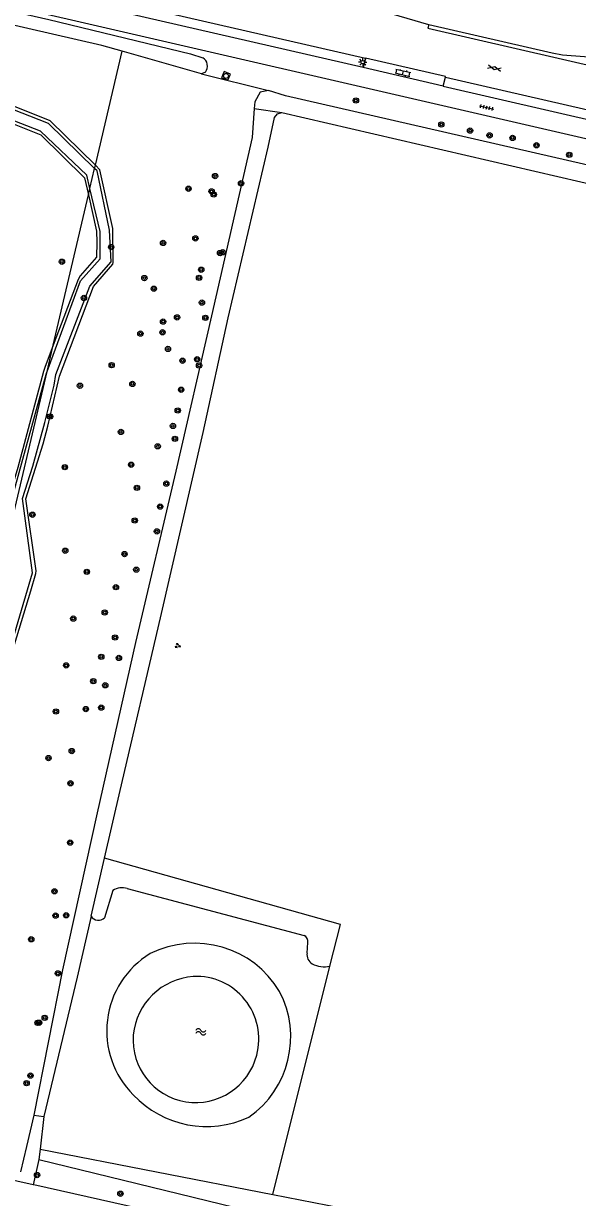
# Model space of a CAD drawing. Extents: x 128999 to 131010, y 395498 to 399007.
# Drawn here: x 129482.9 to 129566.3, y 396801.6 to 396978.2 of the extents above; entities that cross this region are included whole.
import ezdxf

# ---------------------------------------------------------------- set-up
doc = ezdxf.new("R2010")
doc.units = 0
for name, color, linetype in [('gg-afsc-draadraster', 7, 'Continuous'), ('gg-afsc-lijn draadraster', 7, 'Continuous'), ('gg-knt-bronhoudergrens', 7, 'Continuous'), ('gg-knt-onverhard', 7, 'Continuous'), ('gg-knt-verharding', 7, 'Continuous'), ('gg-kntw-bovenkant insteek waterloop', 7, 'Continuous'), ('gg-kntw-waterlijn', 7, 'Continuous'), ('gt-grn-groengrens', 7, 'Continuous'), ('gt-grn-vlakafsluiter', 7, 'Continuous'), ('gt-grn-weggrens', 7, 'Continuous'), ('gt-symb-boom', 7, 'Continuous'), ('gt-symb-gesloten verharding', 7, 'Continuous'), ('gt-symb-groenvak', 7, 'Continuous'), ('gt-symb-klinker verharding', 7, 'Continuous'), ('gt-symb-lichtmast', 7, 'Continuous'), ('gt-symb-rioolschacht', 7, 'Continuous'), ('gt-symb-tegel verharding', 7, 'Continuous'), ('gt-symb-watersymbool', 7, 'Continuous'), ('gx-grn-maaiveld', 7, 'Continuous')]:
    doc.layers.add(name, color=color, linetype=linetype)

# ---------------------------------------------------------------- blocks, each defined once
blk = doc.blocks.new('gt0-BOOM')
at = {"layer": 'gt-symb-boom'}
for radius in [0.4, 0.2]:
    blk.add_circle((0, 0), radius, dxfattribs=at)
blk = doc.blocks.new('gt0-GRVAK')
at = {"layer": 'gt-symb-groenvak'}
for p, q in [((-0.11, 0.19), (-0.23, 0.24)), ((-0.18, 0.15), (0.09, 0.15)), ((-0.09, 0.21), (-0.16, 0.32)), ((-0.05, 0.21), (-0.05, 0.39)), ((0, 0.21), (0.06, 0.32)), ((0.01, 0.19), (0.13, 0.24)), ((0.26, -0.05), (0.2, 0.06)), ((0.31, -0.05), (0.31, 0.13)), ((0.35, -0.05), (0.41, 0.06)), ((-0.24, -0.23), (-0.36, -0.18)), ((-0.32, -0.26), (-0.05, -0.26)), ((-0.23, -0.21), (-0.29, -0.1)), ((-0.18, -0.2), (-0.18, -0.02)), ((-0.14, -0.21), (-0.07, -0.1)), ((-0.12, -0.23), (0, -0.18)), ((0.24, -0.07), (0.12, -0.02)), ((0.17, -0.11), (0.44, -0.11)), ((0.37, -0.07), (0.49, -0.02))]:
    blk.add_line(p, q, dxfattribs=at)
blk = doc.blocks.new('gt0-RS')
at = {"layer": 'gt-symb-rioolschacht'}
blk.add_lwpolyline([(-0.5, -0.5), (0.5, -0.5), (0.5, 0.5), (-0.5, 0.5)], close=True, dxfattribs=at)
blk.add_circle((0, 0), 0.375, dxfattribs=at)
blk = doc.blocks.new('gt0-LMAST')
at = {"layer": 'gt-symb-lichtmast'}
for p, q in [((-0.18, 0.17), (-0.45, 0.44)), ((-0.01, 0.25), (-0.01, 0.62)), ((0.17, 0.17), (0.44, 0.44)), ((-0.26, 0), (-0.63, 0)), ((-0.18, -0.18), (-0.45, -0.45)), ((-0.01, -0.25), (-0.01, -0.63)), ((0.44, -0.45), (0.17, -0.18)), ((0.24, 0), (0.62, 0))]:
    blk.add_line(p, q, dxfattribs=at)
blk.add_circle((-0.01, 0), 0.25, dxfattribs=at)
blk = doc.blocks.new('gt0-KL1')
at = {"layer": 'gt-symb-klinker verharding'}
for p, q in [((-1.15, 0.3), (1.15, 0.3)), ((-1, -0.3), (-1, 0.3)), ((-0.5, 0.3), (-0.5, 0.45)), ((0, -0.3), (0, 0.3)), ((0.5, 0.3), (0.5, 0.45)), ((1, -0.3), (1, 0.3)), ((-1.15, -0.3), (1.15, -0.3)), ((-0.5, -0.45), (-0.5, -0.3)), ((0.5, -0.45), (0.5, -0.3))]:
    blk.add_line(p, q, dxfattribs=at)
blk = doc.blocks.new('gt0-GESVH1')
at = {"layer": 'gt-symb-gesloten verharding'}
for p, q in [((-0.99, -0.26), (0.01, 0.24)), ((0.01, -0.26), (-0.99, 0.24)), ((0.01, 0.24), (1.01, -0.26)), ((1.01, 0.24), (0.01, -0.26))]:
    blk.add_line(p, q, dxfattribs=at)
blk = doc.blocks.new('gt0-TEG1')
at = {"layer": 'gt-symb-tegel verharding'}
for p, q in [((-1.12, 0), (1.12, 0)), ((-0.9, -0.25), (-0.9, 0.25)), ((-0.45, -0.25), (-0.45, 0.25)), ((0, -0.25), (0, 0.25)), ((0.45, -0.25), (0.45, 0.25)), ((0.9, -0.25), (0.9, 0.25))]:
    blk.add_line(p, q, dxfattribs=at)
blk = doc.blocks.new('gt0-WA')
at = {"layer": 'gt-symb-watersymbool'}
for centre, start, end in [((-0.32, 0.02), 28.0725, 151.9275), ((0.43, 0.42), 208.0725, 331.9275), ((-0.32, -0.43), 28.0725, 151.9275), ((0.43, -0.03), 208.0725, 331.9275)]:
    blk.add_arc(centre, 0.425, start, end, dxfattribs=at)

msp = doc.modelspace()

# ---------------------------------------------------------------- linework, layer by layer
at = {"layer": 'gg-afsc-draadraster'}
for p, q in [((129486, 396813.76), (129485.43, 396808.89)), ((129485.43, 396808.89), (129485.24, 396807.3))]:
    msp.add_line(p, q, dxfattribs=at)
msp.add_lwpolyline([(129485.24, 396807.3), (129538.08, 396794.43), (129575.34, 396785.89), (129576.56, 396791.14)], dxfattribs=at)
at = {"layer": 'gg-afsc-lijn draadraster'}
msp.add_line((129486, 396813.76), (129485.43, 396808.89), dxfattribs=at)
at = {"layer": 'gg-knt-bronhoudergrens'}
for p, q in [((129484.48, 396813.99), (129483.38, 396809.29)), ((129483.38, 396809.29), (129482.49, 396805.46)), ((129485.43, 396808.89), (129520.46, 396802.07)), ((129520.46, 396802.07), (129576.56, 396791.14))]:
    msp.add_line(p, q, dxfattribs=at)
at = {"layer": 'gg-knt-onverhard'}
msp.add_line((129484.39, 396803.53), (129459.14, 396809.13), dxfattribs=at)
msp.add_lwpolyline([(129615.97, 396944.83), (129614.51, 396936.25), (129606.89, 396904.89), (129592.25, 396841.98), (129579.9, 396789.66), (129575.66, 396783.69), (129573.42, 396783.51), (129522.17, 396795.02), (129484.49, 396803.5), (129484.39, 396803.53)], dxfattribs=at)
at = {"layer": 'gg-knt-verharding'}
for p, q in [((129534.41, 396972.89), (129398.86, 397004.08)), ((129534.41, 396972.89), (129534.08, 396971.54)), ((129546.1, 396968.77), (129534.08, 396971.54)), ((129546.1, 396968.77), (129546.43, 396970.11)), ((129546.43, 396970.11), (129604.08, 396956.81)), ((129546.1, 396968.77), (129603.77, 396955.47))]:
    msp.add_line(p, q, dxfattribs=at)
for points in [[(129534.08, 396971.54), (129489.64, 396981.79), (129398.56, 397002.69)], [(129614.97, 396949.91), (129490.14, 396978.7), (129397.24, 397000), (129392.68, 397001.06)], [(129543.92, 396977.96), (129543.8, 396977.49), (129583.67, 396968.31)], [(129584.43, 396971.7), (129582.56, 396972), (129564.05, 396973.43), (129562.49, 396973.69), (129543.92, 396977.96)], [(129546.43, 396970.11), (129546.45, 396970.18), (129534.42, 396972.95), (129534.41, 396972.89)]]:
    msp.add_lwpolyline(points, dxfattribs=at)
at = {"layer": 'gg-kntw-bovenkant insteek waterloop'}
for p, q in [((129509.73, 396970.62), (129497.77, 396974.01)), ((129510.3, 396970.88), (129509.73, 396970.62)), ((129522.37, 396967.29), (129519.8, 396968.12)), ((129605.04, 396948.32), (129522.37, 396967.29)), ((129521.8, 396964.81), (129601.81, 396946.2)), ((129484.48, 396813.99), (129486, 396813.76))]:
    msp.add_line(p, q, dxfattribs=at)
for points in [[(129398.72, 396998.47), (129405.04, 396997.45), (129434.83, 396990.6), (129486.74, 396978.77), (129508.08, 396973.62), (129509.91, 396973.02)], [(129497.77, 396974.01), (129494.74, 396974.87), (129418, 396992.51), (129404.36, 396995.46), (129398.33, 396996.84)], [(129519.8, 396968.12), (129518.53, 396967.84), (129517.74, 396966.39), (129517.67, 396965.41)], [(129517.67, 396965.41), (129517.35, 396961.03), (129511.22, 396934.22)], [(129513.76, 396933.93), (129519.76, 396959.59), (129520.71, 396964.06), (129521.17, 396964.6), (129521.8, 396964.81)], [(129511.22, 396934.22), (129505.86, 396910.83), (129499.81, 396885.06), (129494.03, 396859.48), (129488.78, 396835.82), (129484.48, 396813.99)], [(129495.12, 396852.64), (129497.48, 396862.81), (129503.56, 396888.76), (129509.97, 396916.67), (129513.76, 396933.93)]]:
    msp.add_lwpolyline(points, dxfattribs=at)
for centre, radius, start, end in [((129509.19, 396971.78), 1.43, 320.959, 59.8628), ((129509.06, 396826.67), 13.6, 121.2999, 225.0467), ((129508.65, 396824.86), 14.99, 31.0858, 116.3459), ((129508.4, 396825.77), 14.76, 305.0084, 27.5584), ((129510.49, 396827.39), 15.12, 223.1304, 294.9554)]:
    msp.add_arc(centre, radius, start, end, dxfattribs=at)
at = {"layer": 'gg-kntw-waterlijn'}
for centre, radius, start, end in [((129509.17, 396825.09), 9.77, 93.9789, 174.3496), ((129508.94, 396825.44), 9.41, 345.1594, 92.7365), ((129508.87, 396825.33), 9.45, 175.6025, 345.898)]:
    msp.add_arc(centre, radius, start, end, dxfattribs=at)
at = {"layer": 'gt-grn-groengrens'}
for p, q in [((129493.75, 396956.86), (129497.77, 396974.01)), ((129509.73, 396970.62), (129519.8, 396968.12)), ((129493.64, 396956.38), (129493.75, 396956.86)), ((129492.94, 396953.37), (129493.64, 396956.38)), ((129492.71, 396952.39), (129492.94, 396953.37)), ((129487.41, 396929.77), (129492.71, 396952.39)), ((129486.48, 396925.81), (129487.41, 396929.77)), ((129481.5, 396904.55), (129486.48, 396925.81)), ((129485.24, 396807.3), (129484.39, 396803.53))]:
    msp.add_line(p, q, dxfattribs=at)
for points in [[(129493.75, 396956.86), (129486.94, 396963.55), (129474.75, 396968.38), (129453.29, 396974.32), (129440.66, 396973.9), (129436.75, 396973.35), (129427.63, 396972.18), (129422.87, 396970.81), (129417.04, 396969.21), (129410.28, 396967.2), (129402.34, 396963.86)], [(129493.64, 396956.38), (129486.68, 396963.11), (129474.48, 396967.92), (129463.83, 396970.67), (129453.07, 396973.82), (129440.3, 396973.38), (129427.85, 396971.73), (129420.48, 396969.58), (129414.66, 396968), (129410.5, 396966.75), (129402.26, 396963.26)], [(129401.89, 396960.88), (129411.37, 396964.91), (129428.2, 396969.72), (129440.85, 396971.39), (129452.79, 396971.81), (129460.15, 396969.5), (129465.64, 396968.12), (129473.89, 396965.97), (129481.76, 396962.93), (129485.52, 396961.44), (129492.13, 396954.95), (129492.71, 396952.39)], [(129492.94, 396953.37), (129492.47, 396955.34), (129485.48, 396961.97), (129474.23, 396966.36), (129452.77, 396972.35), (129441.08, 396971.91), (129428.3, 396970.26), (129411.08, 396965.38), (129401.99, 396961.44)], [(129466.25, 396809.06), (129466.76, 396811.14), (129469.17, 396819.96), (129469.55, 396821.43), (129470.16, 396825.73), (129470.97, 396832.17), (129470.82, 396841.91), (129475.2, 396862.12), (129476.2, 396866.08), (129479.81, 396879.02), (129484.04, 396892.84), (129484.78, 396895.45), (129484.85, 396895.86), (129483.3, 396906.67), (129485.88, 396914.95), (129486.57, 396917.63), (129488.36, 396925.12), (129493.46, 396938.63), (129496.36, 396941.99), (129496.45, 396942.22), (129496.39, 396947.33), (129494.44, 396956.19), (129493.75, 396956.86)], [(129465.69, 396809.18), (129468.21, 396818.62), (129468.91, 396821.11), (129469.31, 396823.01), (129470.4, 396831.93), (129470.36, 396834.42), (129470.18, 396841.96), (129474.16, 396859.65), (129475.96, 396867.23), (129479.19, 396878.34), (129484.3, 396895.53), (129482.8, 396906.75), (129484.32, 396911.59), (129486.15, 396918.15), (129487.54, 396923.76), (129487.82, 396925.37), (129492.93, 396938.68), (129496.15, 396942.32), (129495.89, 396947.07), (129494, 396956.03), (129493.64, 396956.38)], [(129486.48, 396925.81), (129491.53, 396939.46), (129494.48, 396942.76), (129494.46, 396946.91), (129492.94, 396953.37)], [(129492.71, 396952.39), (129493.93, 396946.96), (129493.95, 396945.29), (129493.94, 396943.01), (129491.48, 396940.23), (129491.18, 396939.65), (129487.41, 396929.77)], [(129487.41, 396929.77), (129486.13, 396926.43), (129485.95, 396925.85), (129482.06, 396911.42), (129480.86, 396907.34), (129480.76, 396906.79), (129481.24, 396903.43)], [(129481.5, 396904.55), (129481.17, 396906.61), (129486.39, 396925.56), (129486.48, 396925.81)]]:
    msp.add_lwpolyline(points, dxfattribs=at)
at = {"layer": 'gt-grn-vlakafsluiter'}
msp.add_line((129517.67, 396965.41), (129521.8, 396964.81), dxfattribs=at)
at = {"layer": 'gt-grn-weggrens'}
msp.add_line((129543.92, 396977.96), (129536.22, 396980.25), dxfattribs=at)
at = {"layer": 'gx-grn-maaiveld'}
for p, q in [((129493.11, 396843.93), (129495.12, 396852.64)), ((129496.39, 396847.79), (129495.12, 396843.68)), ((129498.55, 396848.06), (129525.18, 396841.03)), ((129525.62, 396838.36), (129525.72, 396839.95)), ((129520.46, 396802.07), (129529.05, 396836.41))]:
    msp.add_line(p, q, dxfattribs=at)
for points in [[(129529.05, 396836.41), (129530.62, 396842.67), (129495.12, 396852.64)], [(129493.11, 396843.93), (129490.99, 396834.76), (129486, 396813.76)]]:
    msp.add_lwpolyline(points, dxfattribs=at)
for centre, radius, start, end in [((129497.74, 396845.75), 2.45, 70.6695, 123.5675), ((129494.21, 396844.53), 1.25, 208.8072, 317.3347), ((129524.69, 396840.11), 1.04, 351.0825, 61.9628), ((129527.14, 396838.11), 1.54, 170.4381, 240.6387), ((129528.16, 396839.94), 3.64, 240.7352, 284.053)]:
    msp.add_arc(centre, radius, start, end, dxfattribs=at)

# ---------------------------------------------------------------- block references
at = {"layer": 'gt-symb-boom'}
for p in [(129532.96, 396966.6), (129545.82, 396962.98), (129550.15, 396962.06), (129553.08, 396961.35), (129556.54, 396960.97), (129560.15, 396959.86), (129565.08, 396958.42), (129511.76, 396955.23), (129507.77, 396953.32), (129511.24, 396952.92), (129515.68, 396954.15), (129511.57, 396952.45), (129508.81, 396945.85), (129496.13, 396944.55), (129503.94, 396945.17), (129512.91, 396943.76), (129488.72, 396942.34), (129512.51, 396943.64), (129509.68, 396941.14), (129501.12, 396939.89), (129509.36, 396939.92), (129492.03, 396936.9), (129502.55, 396938.29), (129509.79, 396936.19), (129503.94, 396933.34), (129506.04, 396933.97), (129510.31, 396933.91), (129500.53, 396931.53), (129503.86, 396931.73), (129504.68, 396929.22), (129496.2, 396926.79), (129506.87, 396927.46), (129509.07, 396927.68), (129509.35, 396926.74), (129491.43, 396923.7), (129499.32, 396923.97), (129506.66, 396923.09), (129486.93, 396919.06), (129506.15, 396919.97), (129505.43, 396917.64), (129497.59, 396916.74), (129505.72, 396915.71), (129503.13, 396914.58), (129489.15, 396911.44), (129499.14, 396911.81), (129504.43, 396908.98), (129500, 396908.34), (129503.5, 396905.52), (129484.27, 396904.29), (129499.68, 396903.43), (129503.01, 396901.79), (129489.22, 396898.88), (129498.14, 396898.38), (129492.46, 396895.7), (129499.91, 396896.03), (129496.84, 396893.39), (129495.15, 396889.59), (129490.43, 396888.67), (129496.72, 396885.82), (129494.64, 396882.92), (129497.29, 396882.76), (129489.36, 396881.63), (129493.44, 396879.26), (129495.24, 396878.64), (129492.31, 396875.06), (129494.63, 396875.29), (129487.81, 396874.7), (129490.19, 396868.75), (129486.7, 396867.7), (129490, 396863.9), (129489.95, 396854.98), (129487.59, 396847.65), (129487.76, 396844), (129489.36, 396844.05), (129484.1, 396840.44), (129488.11, 396835.3), (129485.06, 396827.87), (129485.29, 396827.89), (129486.12, 396828.62), (129483.4, 396818.79), (129483.98, 396819.93), (129484.98, 396804.97), (129497.52, 396802.17)]:
    msp.add_blockref('gt0-BOOM', p, dxfattribs=at)
at = {"layer": 'gt-symb-gesloten verharding', "rotation": -12.938810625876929}
msp.add_blockref('gt0-GESVH1', (129553.81, 396971.47), dxfattribs=at)
at = {"layer": 'gt-symb-groenvak', "rotation": -7.068140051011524}
msp.add_blockref('gt0-GRVAK', (129506.13, 396884.59), dxfattribs=at)
at = {"layer": 'gt-symb-klinker verharding', "rotation": -12.938810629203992}
msp.add_blockref('gt0-KL1', (129540.05, 396970.77), dxfattribs=at)
at = {"layer": 'gt-symb-lichtmast'}
msp.add_blockref('gt0-LMAST', (129534, 396972.36), dxfattribs=at)
at = {"layer": 'gt-symb-rioolschacht', "rotation": 67.61363443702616}
msp.add_blockref('gt0-RS', (129513.41, 396970.29), dxfattribs=at)
at = {"layer": 'gt-symb-tegel verharding', "rotation": -12.938810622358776}
msp.add_blockref('gt0-TEG1', (129552.64, 396965.53), dxfattribs=at)
at = {"layer": 'gt-symb-watersymbool'}
msp.add_blockref('gt0-WA', (129509.57, 396826.52), dxfattribs=at)

doc.saveas('drawing.dxf')
